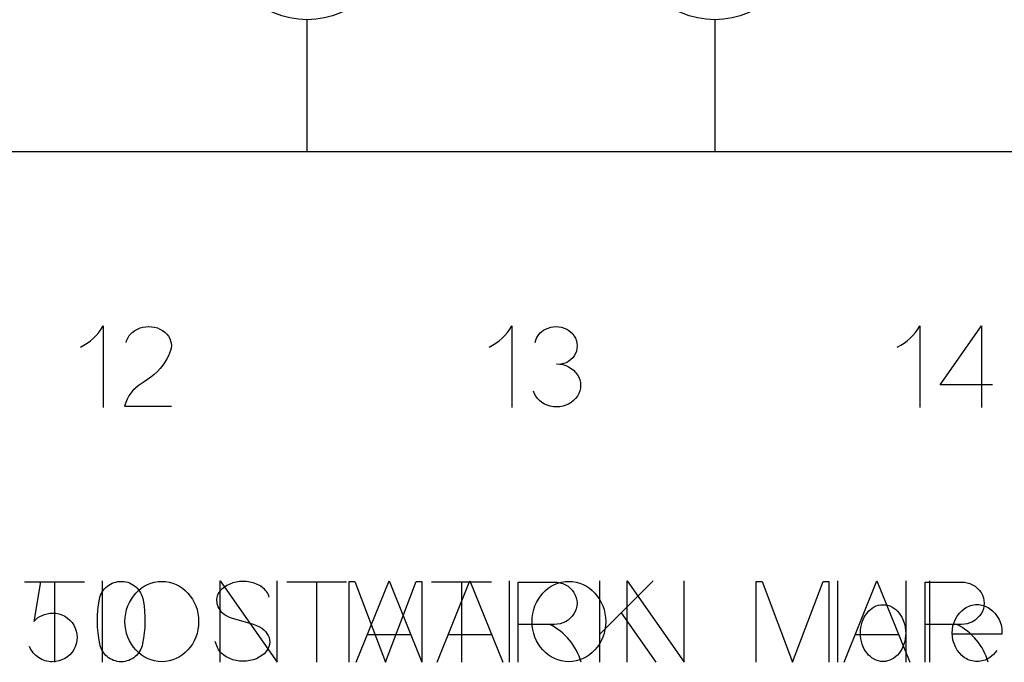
# Model space of a CAD drawing. Header units: inches. Extents: x 1880 to 2363, y -453 to -54.
# Tile 559 of 656: x 1905.247 to 1905.61, y -68.129 to -67.893. Entities that reach past the tile are written whole.
import ezdxf

# ---------------------------------------------------------------- set-up
doc = ezdxf.new("R2010")
doc.units = ezdxf.units.IN
doc.header["$LTSCALE"] = 0.5
doc.header["$MEASUREMENT"] = 0
doc.layers.add('APP-M-S', color=30, linetype='Continuous')

msp = doc.modelspace()

# ---------------------------------------------------------------- linework, layer by layer
at = {"color": 7, "linetype": 'Continuous'}
for p, q in [((1905.277390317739, -68.00658068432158), (1905.278157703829, -68.00533368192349)), ((1905.278157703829, -68.00533368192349), (1905.278157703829, -68.03533368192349)), ((1905.291718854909, -68.0060650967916), (1905.29272005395, -68.0057893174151)), ((1905.29272005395, -68.0057893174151), (1905.29379919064, -68.00560346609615)), ((1905.29379919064, -68.00560346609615), (1905.294884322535, -68.00553751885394)), ((1905.294884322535, -68.00553751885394), (1905.295969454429, -68.00560346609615)), ((1905.295969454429, -68.00560346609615), (1905.297066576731, -68.0057893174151)), ((1905.297066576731, -68.0057893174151), (1905.298097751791, -68.00608907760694)), ((1905.427774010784, -68.00658068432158), (1905.428541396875, -68.00533368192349)), ((1905.428541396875, -68.00533368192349), (1905.428541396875, -68.03533368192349)), ((1905.442851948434, -68.00581929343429), (1905.443835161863, -68.00563943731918)), ((1905.443835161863, -68.00563943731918), (1905.444842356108, -68.0055794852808)), ((1905.444842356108, -68.0055794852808), (1905.445849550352, -68.00563943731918)), ((1905.445849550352, -68.00563943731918), (1905.446832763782, -68.00581929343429)), ((1905.577965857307, -68.00658068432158), (1905.578733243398, -68.00533368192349)), ((1905.578733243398, -68.00533368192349), (1905.578733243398, -68.03533368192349)), ((1905.586167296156, -68.027006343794), (1905.601335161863, -68.00533368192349)), ((1905.601335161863, -68.00533368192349), (1905.601335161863, -68.03533368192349)), ((1905.274572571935, -68.00989003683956), (1905.275597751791, -68.0088588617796)), ((1905.275597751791, -68.0088588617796), (1905.276538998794, -68.00775574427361)), ((1905.276538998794, -68.00775574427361), (1905.277390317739, -68.00658068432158)), ((1905.2871744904, -68.00983608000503), (1905.287432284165, -68.0093624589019)), ((1905.287432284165, -68.0093624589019), (1905.287732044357, -68.00891281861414)), ((1905.287732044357, -68.00891281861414), (1905.288073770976, -68.00848715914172)), ((1905.288073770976, -68.00848715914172), (1905.288451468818, -68.0080794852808)), ((1905.288451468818, -68.0080794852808), (1905.288865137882, -68.00769579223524)), ((1905.288865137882, -68.00769579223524), (1905.289788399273, -68.00701833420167)), ((1905.289788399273, -68.00701833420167), (1905.290741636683, -68.00647277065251)), ((1905.290741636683, -68.00647277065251), (1905.291718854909, -68.0060650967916)), ((1905.298097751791, -68.00608907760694), (1905.299068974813, -68.00649075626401)), ((1905.299068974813, -68.00649075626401), (1905.299980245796, -68.00700034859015)), ((1905.299980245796, -68.00700034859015), (1905.300837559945, -68.00761185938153)), ((1905.300837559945, -68.00761185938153), (1905.301562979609, -68.00833128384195)), ((1905.301562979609, -68.00833128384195), (1905.302162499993, -68.00908068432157)), ((1905.302162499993, -68.00908068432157), (1905.302642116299, -68.0098960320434)), ((1905.424956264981, -68.00989003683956), (1905.425981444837, -68.0088588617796)), ((1905.425981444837, -68.0088588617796), (1905.426922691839, -68.00775574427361)), ((1905.426922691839, -68.00775574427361), (1905.427774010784, -68.00658068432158)), ((1905.437672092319, -68.00987804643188), (1905.438043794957, -68.00918260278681)), ((1905.438043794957, -68.00918260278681), (1905.438499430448, -68.00852313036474)), ((1905.438499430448, -68.00852313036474), (1905.439027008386, -68.00791761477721)), ((1905.439027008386, -68.00791761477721), (1905.439608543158, -68.00738404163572)), ((1905.439608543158, -68.00738404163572), (1905.440250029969, -68.00692241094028)), ((1905.440250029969, -68.00692241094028), (1905.440945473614, -68.00653272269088)), ((1905.440945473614, -68.00653272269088), (1905.441886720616, -68.0061130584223)), ((1905.441886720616, -68.0061130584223), (1905.442851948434, -68.00581929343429)), ((1905.446832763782, -68.00581929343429), (1905.447797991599, -68.0061130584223)), ((1905.447797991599, -68.0061130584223), (1905.448739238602, -68.00653272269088)), ((1905.448739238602, -68.00653272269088), (1905.449566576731, -68.00701233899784)), ((1905.449566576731, -68.00701233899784), (1905.450303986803, -68.00759387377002)), ((1905.450303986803, -68.00759387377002), (1905.450951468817, -68.00826533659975)), ((1905.450951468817, -68.00826533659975), (1905.451515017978, -68.00903871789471)), ((1905.451515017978, -68.00903871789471), (1905.45197065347, -68.00987804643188)), ((1905.575148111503, -68.00989003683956), (1905.57617329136, -68.0088588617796)), ((1905.57617329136, -68.0088588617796), (1905.577114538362, -68.00775574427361)), ((1905.577114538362, -68.00775574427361), (1905.577965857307, -68.00658068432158)), ((1905.269788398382, -68.01312145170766), (1905.271083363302, -68.01245598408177)), ((1905.271083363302, -68.01245598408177), (1905.272312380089, -68.01169459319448)), ((1905.272312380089, -68.01169459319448), (1905.273475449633, -68.01083727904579)), ((1905.273475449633, -68.01083727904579), (1905.274572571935, -68.00989003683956)), ((1905.286627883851, -68.01138284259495), (1905.286772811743, -68.01084327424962)), ((1905.286772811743, -68.01084327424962), (1905.286952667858, -68.01032768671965)), ((1905.286952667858, -68.01032768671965), (1905.2871744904, -68.00983608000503)), ((1905.302642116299, -68.0098960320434), (1905.302995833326, -68.01080130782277)), ((1905.302995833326, -68.01080130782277), (1905.303211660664, -68.01169459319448)), ((1905.303211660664, -68.01169459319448), (1905.303289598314, -68.01259387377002)), ((1905.303289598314, -68.01259387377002), (1905.303211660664, -68.01349914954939)), ((1905.420171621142, -68.01312145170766), (1905.421467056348, -68.01245598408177)), ((1905.421467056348, -68.01245598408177), (1905.422696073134, -68.01169459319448)), ((1905.422696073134, -68.01169459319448), (1905.423859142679, -68.0108372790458)), ((1905.423859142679, -68.0108372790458), (1905.424956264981, -68.00989003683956)), ((1905.437174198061, -68.01138284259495), (1905.437378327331, -68.01061545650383)), ((1905.437378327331, -68.01061545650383), (1905.437672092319, -68.00987804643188)), ((1905.45197065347, -68.00987804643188), (1905.452300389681, -68.01076533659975)), ((1905.452300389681, -68.01076533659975), (1905.452510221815, -68.01169459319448)), ((1905.452510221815, -68.01169459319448), (1905.452588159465, -68.01266581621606)), ((1905.452588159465, -68.01266581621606), (1905.452510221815, -68.01363703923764)), ((1905.570363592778, -68.01312145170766), (1905.57165890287, -68.01245598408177)), ((1905.57165890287, -68.01245598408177), (1905.572887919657, -68.01169459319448)), ((1905.572887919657, -68.01169459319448), (1905.574050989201, -68.0108372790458)), ((1905.574050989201, -68.0108372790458), (1905.575148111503, -68.00989003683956)), ((1905.302156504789, -68.01637684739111), (1905.301568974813, -68.01747396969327)), ((1905.302630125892, -68.01535766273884), (1905.302156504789, -68.01637684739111)), ((1905.302995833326, -68.0144104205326), (1905.302630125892, -68.01535766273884)), ((1905.303211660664, -68.01349914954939), (1905.302995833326, -68.0144104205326)), ((1905.451515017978, -68.0162929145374), (1905.450951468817, -68.01706030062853)), ((1905.45197065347, -68.01545358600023), (1905.451515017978, -68.0162929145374)), ((1905.452300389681, -68.01456629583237), (1905.45197065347, -68.01545358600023)), ((1905.452510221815, -68.01363703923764), (1905.452300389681, -68.01456629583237)), ((1905.300088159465, -68.01980610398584), (1905.29915890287, -68.02094519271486)), ((1905.300879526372, -68.01863703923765), (1905.300088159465, -68.01980610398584)), ((1905.301568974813, -68.01747396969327), (1905.300879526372, -68.01863703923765)), ((1905.445009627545, -68.0192965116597), (1905.44617329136, -68.01936245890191)), ((1905.44617329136, -68.01936245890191), (1905.447300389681, -68.01956629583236)), ((1905.447024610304, -68.01928452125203), (1905.446419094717, -68.01938044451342)), ((1905.447594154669, -68.01917660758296), (1905.447024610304, -68.01928452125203)), ((1905.447300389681, -68.01956629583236), (1905.448385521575, -68.01990202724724)), ((1905.448163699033, -68.01902073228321), (1905.447594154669, -68.01917660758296)), ((1905.448739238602, -68.01879890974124), (1905.448163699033, -68.01902073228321)), ((1905.448385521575, -68.01990202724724), (1905.449440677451, -68.02037564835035)), ((1905.449566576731, -68.01831329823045), (1905.448739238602, -68.01879890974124)), ((1905.450303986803, -68.0177377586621), (1905.449566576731, -68.01831329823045)), ((1905.450951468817, -68.01706030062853), (1905.450303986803, -68.0177377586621)), ((1905.296904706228, -68.02315142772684), (1905.295669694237, -68.02414663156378)), ((1905.298097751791, -68.02206030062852), (1905.296904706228, -68.02315142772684)), ((1905.29915890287, -68.02094519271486), (1905.298097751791, -68.02206030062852)), ((1905.449440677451, -68.02037564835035), (1905.450417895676, -68.02096317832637)), ((1905.450417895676, -68.02096317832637), (1905.451287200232, -68.02164063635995)), ((1905.451287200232, -68.02164063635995), (1905.452036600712, -68.02241401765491)), ((1905.452036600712, -68.02241401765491), (1905.452672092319, -68.02327732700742)), ((1905.452672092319, -68.02327732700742), (1905.453199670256, -68.02423655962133)), ((1905.291005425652, -68.02737205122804), (1905.290016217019, -68.02818739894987)), ((1905.29209655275, -68.02663464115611), (1905.291005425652, -68.02737205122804)), ((1905.293265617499, -68.02588524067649), (1905.29209655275, -68.02663464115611)), ((1905.294452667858, -68.02505790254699), (1905.293265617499, -68.02588524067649)), ((1905.295669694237, -68.02414663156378), (1905.294452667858, -68.02505790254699)), ((1905.453199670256, -68.02423655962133), (1905.453577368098, -68.02521377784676)), ((1905.453577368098, -68.02521377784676), (1905.45379919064, -68.02620298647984)), ((1905.45379919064, -68.02620298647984), (1905.45387712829, -68.02721018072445)), ((1905.45387712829, -68.02721018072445), (1905.45379919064, -68.02823536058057)), ((1905.605477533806, -68.027006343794), (1905.586167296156, -68.027006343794)), ((1905.287606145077, -68.03107708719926), (1905.286976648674, -68.03224615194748)), ((1905.288325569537, -68.03002792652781), (1905.287606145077, -68.03107708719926)), ((1905.289122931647, -68.0290686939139), (1905.288325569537, -68.03002792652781)), ((1905.290016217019, -68.02818739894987), (1905.289122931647, -68.0290686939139)), ((1905.436856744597, -68.03032169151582), (1905.436473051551, -68.02936845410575)), ((1905.437342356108, -68.03119099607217), (1905.436856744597, -68.03032169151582)), ((1905.453199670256, -68.03022576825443), (1905.452672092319, -68.03119099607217)), ((1905.453577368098, -68.02924255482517), (1905.453199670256, -68.03022576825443)), ((1905.45379919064, -68.02823536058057), (1905.453577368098, -68.02924255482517)), ((1905.286443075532, -68.03352313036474), (1905.286005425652, -68.03492001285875)), ((1905.286976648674, -68.03224615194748), (1905.286443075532, -68.03352313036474)), ((1905.437977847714, -68.0320543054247), (1905.437342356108, -68.03119099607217)), ((1905.438727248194, -68.03282768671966), (1905.437977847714, -68.0320543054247)), ((1905.43959655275, -68.03350514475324), (1905.438727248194, -68.03282768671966)), ((1905.440573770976, -68.03409267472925), (1905.43959655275, -68.03350514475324)), ((1905.44161094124, -68.03454831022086), (1905.440573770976, -68.03409267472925)), ((1905.442702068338, -68.03487205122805), (1905.44161094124, -68.03454831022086)), ((1905.448403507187, -68.03454831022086), (1905.447318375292, -68.03487205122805)), ((1905.449440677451, -68.03409267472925), (1905.448403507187, -68.03454831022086)), ((1905.450417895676, -68.03350514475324), (1905.449440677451, -68.03409267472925)), ((1905.451287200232, -68.03282768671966), (1905.450417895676, -68.03350514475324)), ((1905.452036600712, -68.0320543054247), (1905.451287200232, -68.03282768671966)), ((1905.452672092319, -68.03119099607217), (1905.452036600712, -68.0320543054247)), ((1905.286005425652, -68.03492001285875), (1905.30328360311, -68.03492001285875)), ((1905.443829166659, -68.03506389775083), (1905.442702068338, -68.03487205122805)), ((1905.445010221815, -68.03512984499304), (1905.443829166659, -68.03506389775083)), ((1905.446185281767, -68.03506389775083), (1905.445010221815, -68.03512984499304)), ((1905.447318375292, -68.03487205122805), (1905.446185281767, -68.03506389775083)), ((1905.249230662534, -68.09960184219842), (1905.271275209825, -68.09960184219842)), ((1905.255124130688, -68.09960184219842), (1905.252600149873, -68.11418817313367)), ((1905.260249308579, -68.09960184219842), (1905.260250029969, -68.12918817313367)), ((1905.277803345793, -68.09918817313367), (1905.277803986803, -68.12918817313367)), ((1905.281503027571, -68.10009344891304), (1905.282168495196, -68.09982965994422)), ((1905.282168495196, -68.09982965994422), (1905.282857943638, -68.09961982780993)), ((1905.282857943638, -68.09961982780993), (1905.28356537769, -68.09948193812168)), ((1905.28356537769, -68.09948193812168), (1905.284290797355, -68.09940400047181)), ((1905.284290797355, -68.09940400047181), (1905.285028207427, -68.09939201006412)), ((1905.285028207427, -68.09939201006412), (1905.285765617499, -68.09944596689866)), ((1905.285765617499, -68.09944596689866), (1905.286479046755, -68.09955987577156)), ((1905.286479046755, -68.09955987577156), (1905.2871744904, -68.09973373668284)), ((1905.2871744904, -68.09973373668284), (1905.28784595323, -68.09997354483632)), ((1905.28784595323, -68.09997354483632), (1905.288493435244, -68.10026730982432)), ((1905.29570566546, -68.10004548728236), (1905.297006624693, -68.0996797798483)), ((1905.297006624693, -68.0996797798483), (1905.298349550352, -68.09946395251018)), ((1905.298349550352, -68.09946395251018), (1905.299734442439, -68.09939201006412)), ((1905.299734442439, -68.09939201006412), (1905.301119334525, -68.09946395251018)), ((1905.301119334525, -68.09946395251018), (1905.302462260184, -68.0996797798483)), ((1905.302462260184, -68.0996797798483), (1905.303763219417, -68.10004548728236)), ((1905.321172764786, -68.12918817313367), (1905.32117329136, -68.09918817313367)), ((1905.32117329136, -68.09918817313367), (1905.342180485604, -68.12918817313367)), ((1905.325867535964, -68.09994956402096), (1905.324728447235, -68.10035723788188)), ((1905.327102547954, -68.09964380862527), (1905.325867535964, -68.09994956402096)), ((1905.328379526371, -68.09946994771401), (1905.327102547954, -68.09964380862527)), ((1905.329650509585, -68.09941599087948), (1905.328379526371, -68.09946994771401)), ((1905.330909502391, -68.09946994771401), (1905.329650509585, -68.09941599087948)), ((1905.332156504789, -68.09964380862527), (1905.330909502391, -68.09946994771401)), ((1905.333397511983, -68.09994956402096), (1905.332156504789, -68.09964380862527)), ((1905.334560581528, -68.10036922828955), (1905.333397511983, -68.09994956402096)), ((1905.342180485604, -68.12918817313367), (1905.342180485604, -68.09918817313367)), ((1905.345704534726, -68.09960184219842), (1905.367750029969, -68.09960184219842)), ((1905.356724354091, -68.09960184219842), (1905.356724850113, -68.12918817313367)), ((1905.368708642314, -68.12918817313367), (1905.368709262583, -68.09939201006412)), ((1905.368709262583, -68.09939201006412), (1905.370825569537, -68.09939201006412)), ((1905.370825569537, -68.09939201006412), (1905.382054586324, -68.12918817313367)), ((1905.371257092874, -68.12918817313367), (1905.383355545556, -68.09918817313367)), ((1905.382054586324, -68.12918817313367), (1905.393325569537, -68.09939201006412)), ((1905.383355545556, -68.09918817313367), (1905.395453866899, -68.12918817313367)), ((1905.393325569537, -68.09939201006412), (1905.395399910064, -68.09939201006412)), ((1905.395399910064, -68.09939201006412), (1905.395399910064, -68.12918817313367)), ((1905.399038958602, -68.09960184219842), (1905.421083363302, -68.09960184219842)), ((1905.40101717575, -68.12918817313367), (1905.413115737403, -68.09918817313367)), ((1905.410057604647, -68.09960184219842), (1905.410058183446, -68.12918817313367)), ((1905.413115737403, -68.09918817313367), (1905.425214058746, -68.12918817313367)), ((1905.427611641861, -68.09918817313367), (1905.42761214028, -68.12918817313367)), ((1905.430866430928, -68.12918817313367), (1905.430867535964, -68.09964380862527)), ((1905.430867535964, -68.09964380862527), (1905.444212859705, -68.09964380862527)), ((1905.444212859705, -68.09964380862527), (1905.445291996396, -68.09969177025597)), ((1905.445291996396, -68.09969177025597), (1905.446335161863, -68.09987162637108)), ((1905.445513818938, -68.10004548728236), (1905.44681477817, -68.0996797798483)), ((1905.446335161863, -68.09987162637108), (1905.447342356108, -68.10018937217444)), ((1905.44681477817, -68.0996797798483), (1905.44815770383, -68.09946395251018)), ((1905.44815770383, -68.09946395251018), (1905.449542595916, -68.09939201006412)), ((1905.449542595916, -68.09939201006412), (1905.450927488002, -68.09946395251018)), ((1905.450927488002, -68.09946395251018), (1905.452270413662, -68.0996797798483)), ((1905.452270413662, -68.0996797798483), (1905.453571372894, -68.10004548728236)), ((1905.460836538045, -68.09918817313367), (1905.460837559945, -68.12918817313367)), ((1905.460836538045, -68.1189963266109), (1905.480603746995, -68.09918817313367)), ((1905.470981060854, -68.12918817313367), (1905.470981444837, -68.09918817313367)), ((1905.470981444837, -68.09918817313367), (1905.491988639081, -68.12918817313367)), ((1905.491988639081, -68.12918817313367), (1905.491988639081, -68.09918817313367)), ((1905.518516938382, -68.12918817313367), (1905.51851741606, -68.09939201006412)), ((1905.51851741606, -68.09939201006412), (1905.520633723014, -68.09939201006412)), ((1905.520633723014, -68.09939201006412), (1905.531862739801, -68.12918817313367)), ((1905.531862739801, -68.12918817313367), (1905.543133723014, -68.09939201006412)), ((1905.543133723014, -68.09939201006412), (1905.545208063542, -68.09939201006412)), ((1905.545208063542, -68.09939201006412), (1905.545208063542, -68.12918817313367)), ((1905.548450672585, -68.09918817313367), (1905.548451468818, -68.12918817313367)), ((1905.550825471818, -68.12918817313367), (1905.56292389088, -68.09918817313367)), ((1905.56292389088, -68.09918817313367), (1905.575022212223, -68.12918817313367)), ((1905.573492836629, -68.09918817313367), (1905.573493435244, -68.12918817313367)), ((1905.580674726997, -68.12918817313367), (1905.580675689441, -68.09964380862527)), ((1905.580675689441, -68.09964380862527), (1905.594021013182, -68.09964380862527)), ((1905.582257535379, -68.09923013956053), (1905.582258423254, -68.12918817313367)), ((1905.594021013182, -68.09964380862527), (1905.595100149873, -68.09969177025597)), ((1905.595100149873, -68.09969177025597), (1905.59614331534, -68.09987162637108)), ((1905.59614331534, -68.09987162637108), (1905.597150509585, -68.10018937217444)), ((1905.277486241, -68.10387042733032), (1905.277839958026, -68.10325292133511)), ((1905.277839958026, -68.10325292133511), (1905.278241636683, -68.10267138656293)), ((1905.278241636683, -68.10267138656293), (1905.278691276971, -68.1021318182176)), ((1905.278691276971, -68.1021318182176), (1905.279176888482, -68.10163421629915)), ((1905.279176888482, -68.10163421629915), (1905.279704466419, -68.10117858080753)), ((1905.279704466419, -68.10117858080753), (1905.28026801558, -68.10076491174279)), ((1905.28026801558, -68.10076491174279), (1905.280867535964, -68.10040519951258)), ((1905.280867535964, -68.10040519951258), (1905.281503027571, -68.10009344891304)), ((1905.288493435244, -68.10026730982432), (1905.289098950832, -68.10060903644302)), ((1905.289098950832, -68.10060903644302), (1905.2896744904, -68.10100471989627)), ((1905.2896744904, -68.10100471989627), (1905.290208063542, -68.1014483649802)), ((1905.290166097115, -68.10372654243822), (1905.291119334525, -68.10277330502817)), ((1905.290208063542, -68.1014483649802), (1905.29070566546, -68.10193397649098)), ((1905.29070566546, -68.10193397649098), (1905.291161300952, -68.10246155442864)), ((1905.291119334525, -68.10277330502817), (1905.292150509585, -68.10192798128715)), ((1905.291161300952, -68.10246155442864), (1905.291574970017, -68.10303109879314)), ((1905.291574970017, -68.10303109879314), (1905.291946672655, -68.10364260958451)), ((1905.292150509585, -68.10192798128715), (1905.293259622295, -68.10118457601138)), ((1905.293259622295, -68.10118457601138), (1905.294452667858, -68.1005550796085)), ((1905.294452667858, -68.1005550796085), (1905.29570566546, -68.10004548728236)), ((1905.303763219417, -68.10004548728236), (1905.305016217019, -68.1005550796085)), ((1905.305016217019, -68.1005550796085), (1905.306209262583, -68.10118457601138)), ((1905.306209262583, -68.10118457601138), (1905.3073303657, -68.10192798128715)), ((1905.3073303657, -68.10192798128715), (1905.308367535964, -68.10277330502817)), ((1905.308367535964, -68.10277330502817), (1905.309326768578, -68.10372654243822)), ((1905.32065770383, -68.10361862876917), (1905.320262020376, -68.10440999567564)), ((1905.321191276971, -68.10289920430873), (1905.32065770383, -68.10361862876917)), ((1905.321886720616, -68.10220376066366), (1905.321191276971, -68.10289920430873)), ((1905.322750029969, -68.10150831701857), (1905.321886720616, -68.10220376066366)), ((1905.323691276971, -68.10087882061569), (1905.322750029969, -68.10150831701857)), ((1905.324728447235, -68.10035723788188), (1905.323691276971, -68.10087882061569)), ((1905.335633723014, -68.10090280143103), (1905.334560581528, -68.10036922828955)), ((1905.336628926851, -68.10155028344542), (1905.335633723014, -68.10090280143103)), ((1905.33709655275, -68.10189800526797), (1905.336628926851, -68.10155028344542)), ((1905.337528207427, -68.1022757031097), (1905.33709655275, -68.10189800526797)), ((1905.337917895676, -68.10268937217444), (1905.337528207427, -68.1022757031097)), ((1905.338265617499, -68.10313301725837), (1905.337917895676, -68.10268937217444)), ((1905.338577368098, -68.10361263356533), (1905.338265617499, -68.10313301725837)), ((1905.338853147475, -68.10412222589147), (1905.338577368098, -68.10361263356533)), ((1905.439974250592, -68.10372654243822), (1905.440927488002, -68.10277330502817)), ((1905.440927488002, -68.10277330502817), (1905.441958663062, -68.10192798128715)), ((1905.441958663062, -68.10192798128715), (1905.443067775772, -68.10118457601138)), ((1905.443067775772, -68.10118457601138), (1905.444260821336, -68.1005550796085)), ((1905.444260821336, -68.1005550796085), (1905.445513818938, -68.10004548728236)), ((1905.447342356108, -68.10018937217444), (1905.448313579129, -68.10063901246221)), ((1905.448313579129, -68.10063901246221), (1905.449224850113, -68.10120855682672)), ((1905.449224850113, -68.10120855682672), (1905.450046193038, -68.10188001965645)), ((1905.450046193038, -68.10188001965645), (1905.450777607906, -68.10265939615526)), ((1905.450777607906, -68.10265939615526), (1905.451425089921, -68.10354069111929)), ((1905.451425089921, -68.10354069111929), (1905.451910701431, -68.10446994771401)), ((1905.453571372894, -68.10004548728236), (1905.454824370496, -68.1005550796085)), ((1905.454824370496, -68.1005550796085), (1905.45601741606, -68.10118457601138)), ((1905.45601741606, -68.10118457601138), (1905.457138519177, -68.10192798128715)), ((1905.457138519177, -68.10192798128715), (1905.458175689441, -68.10277330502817)), ((1905.458175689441, -68.10277330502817), (1905.459134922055, -68.10372654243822)), ((1905.597150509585, -68.10018937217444), (1905.598121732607, -68.10063901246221)), ((1905.598121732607, -68.10063901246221), (1905.59903300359, -68.10120855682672)), ((1905.59903300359, -68.10120855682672), (1905.599854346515, -68.10188001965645)), ((1905.599854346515, -68.10188001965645), (1905.600585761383, -68.10265939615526)), ((1905.600585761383, -68.10265939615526), (1905.601233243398, -68.10354069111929)), ((1905.601233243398, -68.10354069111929), (1905.601718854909, -68.10446994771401)), ((1905.276437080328, -68.10796515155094), (1905.276778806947, -68.10590280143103)), ((1905.276778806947, -68.10590280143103), (1905.276952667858, -68.10519536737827)), ((1905.276952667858, -68.10519536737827), (1905.277192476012, -68.10451191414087)), ((1905.277192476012, -68.10451191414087), (1905.277486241, -68.10387042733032)), ((1905.287264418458, -68.10842678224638), (1905.287851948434, -68.10712582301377)), ((1905.287851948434, -68.10712582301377), (1905.288529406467, -68.10590280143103)), ((1905.288529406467, -68.10590280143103), (1905.289302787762, -68.1047757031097)), ((1905.289302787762, -68.1047757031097), (1905.290166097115, -68.10372654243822)), ((1905.291946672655, -68.10364260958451), (1905.292270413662, -68.10428409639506)), ((1905.292270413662, -68.10428409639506), (1905.292540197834, -68.1049555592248)), ((1905.292540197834, -68.1049555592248), (1905.292750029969, -68.10564500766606)), ((1905.292750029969, -68.10564500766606), (1905.292899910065, -68.10635843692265)), ((1905.292899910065, -68.10635843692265), (1905.293193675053, -68.10835483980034)), ((1905.309326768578, -68.10372654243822), (1905.310202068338, -68.1047757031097)), ((1905.310202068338, -68.1047757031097), (1905.310975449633, -68.10590280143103)), ((1905.310975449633, -68.10590280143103), (1905.311652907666, -68.10712582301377)), ((1905.311652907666, -68.10712582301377), (1905.312228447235, -68.10842678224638)), ((1905.319926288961, -68.10586683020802), (1905.31990830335, -68.106418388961)), ((1905.31990830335, -68.106418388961), (1905.319950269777, -68.10699392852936)), ((1905.319986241, -68.1053452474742), (1905.319926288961, -68.10586683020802)), ((1905.319950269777, -68.10699392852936), (1905.320040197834, -68.10757546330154)), ((1905.320100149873, -68.10485963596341), (1905.319986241, -68.1053452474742)), ((1905.320262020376, -68.10440999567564), (1905.320100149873, -68.10485963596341)), ((1905.339086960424, -68.10466179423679), (1905.338853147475, -68.10412222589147)), ((1905.339284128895, -68.10523733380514), (1905.339086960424, -68.10466179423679)), ((1905.437072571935, -68.10842678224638), (1905.437660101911, -68.10712582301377)), ((1905.437660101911, -68.10712582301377), (1905.438337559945, -68.10590280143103)), ((1905.438337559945, -68.10590280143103), (1905.43911094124, -68.1047757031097)), ((1905.43911094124, -68.1047757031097), (1905.439974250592, -68.10372654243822)), ((1905.451910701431, -68.10446994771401), (1905.452264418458, -68.10542918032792)), ((1905.452264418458, -68.10542918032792), (1905.452468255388, -68.10642438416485)), ((1905.452468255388, -68.10642438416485), (1905.452540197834, -68.1074555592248)), ((1905.459134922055, -68.10372654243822), (1905.460010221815, -68.1047757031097)), ((1905.460010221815, -68.1047757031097), (1905.46078360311, -68.10590280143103)), ((1905.46078360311, -68.10590280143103), (1905.461461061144, -68.10712582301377)), ((1905.461461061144, -68.10712582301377), (1905.462036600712, -68.10842678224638)), ((1905.601718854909, -68.10446994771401), (1905.602072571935, -68.10542918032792)), ((1905.602072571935, -68.10542918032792), (1905.602276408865, -68.10642438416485)), ((1905.602276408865, -68.10642438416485), (1905.602348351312, -68.1074555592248)), ((1905.276059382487, -68.11207786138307), (1905.276197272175, -68.110021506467)), ((1905.276197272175, -68.110021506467), (1905.276437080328, -68.10796515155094)), ((1905.28645506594, -68.11121455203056), (1905.286790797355, -68.1097936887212)), ((1905.286790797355, -68.1097936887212), (1905.287264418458, -68.10842678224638)), ((1905.293193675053, -68.10835483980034), (1905.293397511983, -68.11035723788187)), ((1905.293397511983, -68.11035723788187), (1905.293505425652, -68.11235364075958)), ((1905.312228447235, -68.10842678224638), (1905.31269007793, -68.1097936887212)), ((1905.31269007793, -68.1097936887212), (1905.313025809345, -68.11121455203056)), ((1905.320040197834, -68.10757546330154), (1905.32019007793, -68.10816299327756)), ((1905.32019007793, -68.10816299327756), (1905.320387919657, -68.10876251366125)), ((1905.320387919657, -68.10876251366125), (1905.320663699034, -68.10935004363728)), ((1905.320663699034, -68.10935004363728), (1905.321035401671, -68.10991359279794)), ((1905.321035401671, -68.10991359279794), (1905.321503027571, -68.1104591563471)), ((1905.321503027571, -68.1104591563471), (1905.322066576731, -68.11097474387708)), ((1905.436263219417, -68.11121455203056), (1905.436598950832, -68.1097936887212)), ((1905.436598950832, -68.1097936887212), (1905.437072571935, -68.10842678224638)), ((1905.451910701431, -68.11041718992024), (1905.451425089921, -68.11132846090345)), ((1905.452264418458, -68.109469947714), (1905.451910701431, -68.11041718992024)), ((1905.452468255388, -68.10848073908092), (1905.452264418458, -68.109469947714)), ((1905.452540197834, -68.1074555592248), (1905.452468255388, -68.10848073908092)), ((1905.462036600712, -68.10842678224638), (1905.462498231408, -68.1097936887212)), ((1905.462498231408, -68.1097936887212), (1905.462833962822, -68.11121455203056)), ((1905.559278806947, -68.11104069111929), (1905.559866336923, -68.11037522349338)), ((1905.559866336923, -68.11037522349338), (1905.560495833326, -68.10977570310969)), ((1905.560495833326, -68.10977570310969), (1905.561179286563, -68.10925412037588)), ((1905.561179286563, -68.10925412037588), (1905.561910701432, -68.10880448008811)), ((1905.561910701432, -68.10880448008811), (1905.562678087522, -68.10843877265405)), ((1905.562678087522, -68.10843877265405), (1905.563481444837, -68.10818097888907)), ((1905.563481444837, -68.10818097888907), (1905.564302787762, -68.10802510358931)), ((1905.564302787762, -68.10802510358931), (1905.565160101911, -68.10797114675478)), ((1905.565160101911, -68.10797114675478), (1905.56601741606, -68.10802510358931)), ((1905.56601741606, -68.10802510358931), (1905.566844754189, -68.10818097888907)), ((1905.566844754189, -68.10818097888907), (1905.567648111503, -68.10843877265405)), ((1905.567648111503, -68.10843877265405), (1905.568415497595, -68.10880448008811)), ((1905.568415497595, -68.10880448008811), (1905.569146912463, -68.10925412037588)), ((1905.569146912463, -68.10925412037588), (1905.5698303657, -68.10977570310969)), ((1905.5698303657, -68.10977570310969), (1905.570459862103, -68.11037522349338)), ((1905.570459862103, -68.11037522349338), (1905.571047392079, -68.11104069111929)), ((1905.593247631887, -68.11111862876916), (1905.59415890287, -68.11017738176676)), ((1905.59415890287, -68.11017738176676), (1905.595196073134, -68.10933805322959)), ((1905.595196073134, -68.10933805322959), (1905.595723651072, -68.10900831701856)), ((1905.595723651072, -68.10900831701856), (1905.596257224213, -68.10872054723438)), ((1905.596257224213, -68.10872054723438), (1905.596808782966, -68.10848073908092)), ((1905.596808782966, -68.10848073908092), (1905.597372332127, -68.1082828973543)), ((1905.597372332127, -68.1082828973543), (1905.597947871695, -68.10812702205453)), ((1905.597947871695, -68.10812702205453), (1905.598535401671, -68.10801910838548)), ((1905.598535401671, -68.10801910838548), (1905.599140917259, -68.10795316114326)), ((1905.599140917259, -68.10795316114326), (1905.59975242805, -68.10792918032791)), ((1905.59975242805, -68.10792918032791), (1905.600369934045, -68.10795316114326)), ((1905.600369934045, -68.10795316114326), (1905.600975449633, -68.10801910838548)), ((1905.600975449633, -68.10801910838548), (1905.601568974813, -68.10812702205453)), ((1905.601718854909, -68.11041718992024), (1905.601233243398, -68.11132846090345)), ((1905.601568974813, -68.10812702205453), (1905.602150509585, -68.1082828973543)), ((1905.602072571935, -68.109469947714), (1905.601718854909, -68.11041718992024)), ((1905.602276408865, -68.10848073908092), (1905.602072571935, -68.109469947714)), ((1905.602150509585, -68.1082828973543), (1905.602720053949, -68.10848073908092)), ((1905.602348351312, -68.1074555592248), (1905.602276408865, -68.10848073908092)), ((1905.602720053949, -68.10848073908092), (1905.603277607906, -68.10872054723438)), ((1905.603277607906, -68.10872054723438), (1905.603823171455, -68.10900831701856)), ((1905.603823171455, -68.10900831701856), (1905.604356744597, -68.10933805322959)), ((1905.604356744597, -68.10933805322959), (1905.605429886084, -68.11020136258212)), ((1905.605429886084, -68.11020136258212), (1905.606371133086, -68.11117858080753)), ((1905.252600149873, -68.11418817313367), (1905.253289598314, -68.11348673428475)), ((1905.253289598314, -68.11348673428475), (1905.254038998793, -68.11286922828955)), ((1905.254038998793, -68.11286922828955), (1905.254842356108, -68.11233565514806)), ((1905.254842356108, -68.11233565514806), (1905.25570566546, -68.11189201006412)), ((1905.25570566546, -68.11189201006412), (1905.25661094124, -68.11153829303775)), ((1905.25661094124, -68.11153829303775), (1905.257540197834, -68.1112864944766)), ((1905.257540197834, -68.1112864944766), (1905.258493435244, -68.11113061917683)), ((1905.258493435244, -68.11113061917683), (1905.259476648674, -68.11108265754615)), ((1905.259476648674, -68.11108265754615), (1905.260681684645, -68.11113661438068)), ((1905.260681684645, -68.11113661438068), (1905.261838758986, -68.11135244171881)), ((1905.261838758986, -68.11135244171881), (1905.262959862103, -68.11171814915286)), ((1905.262959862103, -68.11171814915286), (1905.26403300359, -68.11224572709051)), ((1905.26403300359, -68.11224572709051), (1905.26503420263, -68.11289920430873)), ((1905.26503420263, -68.11289920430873), (1905.265921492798, -68.1136725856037)), ((1905.265921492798, -68.1136725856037), (1905.266688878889, -68.11455388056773)), ((1905.276023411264, -68.11413421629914), (1905.276059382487, -68.11207786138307)), ((1905.276089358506, -68.11619057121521), (1905.276023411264, -68.11413421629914)), ((1905.286185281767, -68.11418817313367), (1905.286251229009, -68.11267738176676)), ((1905.286251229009, -68.11569896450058), (1905.286185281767, -68.11418817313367)), ((1905.286251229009, -68.11267738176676), (1905.28645506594, -68.11121455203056)), ((1905.293523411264, -68.11434404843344), (1905.293445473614, -68.11634045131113)), ((1905.293505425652, -68.11235364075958), (1905.293523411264, -68.11434404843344)), ((1905.313025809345, -68.11121455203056), (1905.313223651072, -68.11267738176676)), ((1905.313223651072, -68.11267738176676), (1905.313289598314, -68.11418817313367)), ((1905.31328922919, -68.11418817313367), (1905.313223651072, -68.11569896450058)), ((1905.322066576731, -68.11097474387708), (1905.322726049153, -68.11147234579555)), ((1905.322726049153, -68.11147234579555), (1905.323475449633, -68.11194596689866)), ((1905.323475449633, -68.11194596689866), (1905.324326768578, -68.11239560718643)), ((1905.324326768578, -68.11239560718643), (1905.325274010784, -68.11282126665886)), ((1905.325274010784, -68.11282126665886), (1905.333397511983, -68.11514141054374)), ((1905.435993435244, -68.11418817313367), (1905.436059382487, -68.11267738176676)), ((1905.436059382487, -68.11569896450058), (1905.435993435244, -68.11418817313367)), ((1905.436059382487, -68.11267738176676), (1905.436263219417, -68.11121455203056)), ((1905.448313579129, -68.11423013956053), (1905.447342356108, -68.11468577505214)), ((1905.449224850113, -68.11366059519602), (1905.448313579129, -68.11423013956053)), ((1905.450046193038, -68.11298313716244), (1905.449224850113, -68.11366059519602)), ((1905.450777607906, -68.11220975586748), (1905.450046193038, -68.11298313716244)), ((1905.451425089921, -68.11132846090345), (1905.450777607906, -68.11220975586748)), ((1905.462833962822, -68.11121455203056), (1905.463031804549, -68.11267738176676)), ((1905.463031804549, -68.11267738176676), (1905.463097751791, -68.11418817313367)), ((1905.463097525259, -68.11418817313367), (1905.463031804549, -68.11569896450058)), ((1905.481640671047, -68.12918817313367), (1905.46887712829, -68.11095675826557)), ((1905.55720446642, -68.11532726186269), (1905.557492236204, -68.11435603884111)), ((1905.557492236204, -68.11435603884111), (1905.557851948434, -68.11343277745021)), ((1905.557851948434, -68.11343277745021), (1905.558271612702, -68.11257546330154)), ((1905.558271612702, -68.11257546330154), (1905.558745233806, -68.11177810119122)), ((1905.558745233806, -68.11177810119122), (1905.559278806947, -68.11104069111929)), ((1905.571047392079, -68.11104069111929), (1905.57158096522, -68.11177810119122)), ((1905.57158096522, -68.11177810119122), (1905.572054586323, -68.11257546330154)), ((1905.572054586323, -68.11257546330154), (1905.572468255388, -68.11343277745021)), ((1905.572468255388, -68.11343277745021), (1905.572827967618, -68.11435603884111)), ((1905.572827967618, -68.11435603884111), (1905.573121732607, -68.11532726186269)), ((1905.591275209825, -68.11453589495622), (1905.591796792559, -68.11331886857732)), ((1905.591796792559, -68.11331886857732), (1905.592462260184, -68.11216778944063)), ((1905.592462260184, -68.11216778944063), (1905.593247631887, -68.11111862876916)), ((1905.598121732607, -68.11423013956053), (1905.597150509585, -68.11468577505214)), ((1905.59903300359, -68.11366059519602), (1905.598121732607, -68.11423013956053)), ((1905.599854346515, -68.11298313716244), (1905.59903300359, -68.11366059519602)), ((1905.600585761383, -68.11220975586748), (1905.599854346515, -68.11298313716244)), ((1905.601233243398, -68.11132846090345), (1905.600585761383, -68.11220975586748)), ((1905.606371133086, -68.11117858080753), (1905.607180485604, -68.11226371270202)), ((1905.607180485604, -68.11226371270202), (1905.607857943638, -68.1134627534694)), ((1905.607857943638, -68.1134627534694), (1905.608139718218, -68.11409224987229)), ((1905.608139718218, -68.11409224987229), (1905.608385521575, -68.11473373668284)), ((1905.266688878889, -68.11455388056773), (1905.267348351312, -68.1155550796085)), ((1905.267348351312, -68.1155550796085), (1905.267875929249, -68.11661023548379)), ((1905.267875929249, -68.11661023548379), (1905.268253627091, -68.11770735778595)), ((1905.268253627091, -68.11770735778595), (1905.268475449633, -68.11884045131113)), ((1905.276263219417, -68.11824692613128), (1905.276089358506, -68.11619057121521)), ((1905.28645506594, -68.1171617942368), (1905.286251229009, -68.11569896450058)), ((1905.286790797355, -68.1185766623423), (1905.28645506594, -68.1171617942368)), ((1905.293445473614, -68.11634045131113), (1905.293271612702, -68.11833085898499)), ((1905.313025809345, -68.1171617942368), (1905.31269007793, -68.1185766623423)), ((1905.313223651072, -68.11569896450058), (1905.313025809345, -68.1171617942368)), ((1905.333397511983, -68.11514141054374), (1905.334608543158, -68.11559704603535)), ((1905.334608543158, -68.11559704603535), (1905.33565770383, -68.11610064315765)), ((1905.33565770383, -68.11610064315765), (1905.336556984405, -68.11665220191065)), ((1905.336556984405, -68.11665220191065), (1905.337294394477, -68.11725172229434)), ((1905.337294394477, -68.11725172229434), (1905.337911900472, -68.11788121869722)), ((1905.337911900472, -68.11788121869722), (1905.338433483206, -68.1185586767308)), ((1905.444212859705, -68.11526730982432), (1905.430867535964, -68.11526730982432)), ((1905.436263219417, -68.1171617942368), (1905.436059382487, -68.11569896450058)), ((1905.436598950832, -68.1185766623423), (1905.436263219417, -68.1171617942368)), ((1905.445291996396, -68.11520136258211), (1905.444212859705, -68.11526730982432)), ((1905.446335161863, -68.11500951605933), (1905.445291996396, -68.11520136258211)), ((1905.447342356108, -68.11468577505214), (1905.446335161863, -68.11500951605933)), ((1905.462833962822, -68.1171617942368), (1905.462498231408, -68.1185766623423)), ((1905.463031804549, -68.11569896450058), (1905.462833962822, -68.1171617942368)), ((1905.556832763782, -68.11841479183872), (1905.556874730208, -68.11735364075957)), ((1905.556874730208, -68.11735364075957), (1905.557000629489, -68.11632246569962)), ((1905.557000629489, -68.11632246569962), (1905.55720446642, -68.11532726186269)), ((1905.573121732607, -68.11532726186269), (1905.573325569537, -68.11632246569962)), ((1905.573325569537, -68.11632246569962), (1905.573451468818, -68.11735364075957)), ((1905.573451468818, -68.11735364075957), (1905.573493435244, -68.11841479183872)), ((1905.594021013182, -68.11526730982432), (1905.580675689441, -68.11526730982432)), ((1905.590597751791, -68.11841479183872), (1905.590675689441, -68.11708385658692)), ((1905.590675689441, -68.11708385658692), (1905.590897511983, -68.11579488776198)), ((1905.590897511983, -68.11579488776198), (1905.591275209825, -68.11453589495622)), ((1905.595100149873, -68.11520136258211), (1905.594021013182, -68.11526730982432)), ((1905.59614331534, -68.11500951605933), (1905.595100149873, -68.11520136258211)), ((1905.597150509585, -68.11468577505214), (1905.59614331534, -68.11500951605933)), ((1905.608385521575, -68.11473373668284), (1905.608577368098, -68.11538721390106)), ((1905.608577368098, -68.11538721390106), (1905.608733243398, -68.11604668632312)), ((1905.608733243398, -68.11604668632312), (1905.608841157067, -68.11671814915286)), ((1905.608841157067, -68.11671814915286), (1905.608913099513, -68.11739560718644)), ((1905.608913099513, -68.11739560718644), (1905.608931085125, -68.11808505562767)), ((1905.608931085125, -68.11808505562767), (1905.608913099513, -68.1187864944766)), ((1905.268475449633, -68.12119057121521), (1905.268253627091, -68.12232965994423)), ((1905.268475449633, -68.11884045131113), (1905.268553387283, -68.12001551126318)), ((1905.268553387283, -68.12001551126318), (1905.268475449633, -68.12119057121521)), ((1905.27653300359, -68.12030328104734), (1905.276263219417, -68.11824692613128)), ((1905.276904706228, -68.12235364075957), (1905.27653300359, -68.12030328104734)), ((1905.287264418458, -68.11994956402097), (1905.286790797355, -68.1185766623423)), ((1905.287851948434, -68.12125052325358), (1905.287264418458, -68.11994956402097)), ((1905.288529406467, -68.12246754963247), (1905.287851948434, -68.12125052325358)), ((1905.293007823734, -68.12032126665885), (1905.292654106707, -68.1223116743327)), ((1905.293271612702, -68.11833085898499), (1905.293007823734, -68.12032126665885)), ((1905.311652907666, -68.12125052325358), (1905.310975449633, -68.12246754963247)), ((1905.312228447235, -68.11994956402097), (1905.311652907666, -68.12125052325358)), ((1905.31269007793, -68.1185766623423), (1905.312228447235, -68.11994956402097)), ((1905.320220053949, -68.1237205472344), (1905.319350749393, -68.1215622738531)), ((1905.338433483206, -68.1185586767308), (1905.338865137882, -68.1192900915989)), ((1905.338865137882, -68.1192900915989), (1905.339200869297, -68.1200694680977)), ((1905.339200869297, -68.1200694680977), (1905.33939271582, -68.12089081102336)), ((1905.339440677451, -68.12173613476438), (1905.339332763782, -68.12261143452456)), ((1905.33939271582, -68.12089081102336), (1905.339440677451, -68.12173613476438)), ((1905.375398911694, -68.1189963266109), (1905.391311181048, -68.1189963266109)), ((1905.40515899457, -68.1189963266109), (1905.421071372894, -68.1189963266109)), ((1905.437072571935, -68.11994956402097), (1905.436598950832, -68.1185766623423)), ((1905.437660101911, -68.12125052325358), (1905.437072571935, -68.11994956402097)), ((1905.438337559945, -68.12246754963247), (1905.437660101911, -68.12125052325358)), ((1905.461461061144, -68.12125052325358), (1905.46078360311, -68.12246754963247)), ((1905.462036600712, -68.11994956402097), (1905.461461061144, -68.12125052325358)), ((1905.462498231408, -68.1185766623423), (1905.462036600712, -68.11994956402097)), ((1905.554967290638, -68.1189963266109), (1905.570879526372, -68.1189963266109)), ((1905.556874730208, -68.11949392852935), (1905.556832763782, -68.11841479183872)), ((1905.557000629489, -68.12053709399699), (1905.556874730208, -68.11949392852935)), ((1905.55720446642, -68.12154428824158), (1905.557000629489, -68.12053709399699)), ((1905.557492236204, -68.12251551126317), (1905.55720446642, -68.12154428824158)), ((1905.573121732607, -68.12154428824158), (1905.572827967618, -68.12251551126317)), ((1905.573325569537, -68.12053709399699), (1905.573121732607, -68.12154428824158)), ((1905.573451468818, -68.11949392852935), (1905.573325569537, -68.12053709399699)), ((1905.573492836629, -68.11841479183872), (1905.573451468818, -68.11949392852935)), ((1905.590675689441, -68.11973973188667), (1905.590597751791, -68.11841479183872)), ((1905.590897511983, -68.12103469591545), (1905.590675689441, -68.11973973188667)), ((1905.608913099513, -68.1187864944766), (1905.590681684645, -68.1187864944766)), ((1905.591275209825, -68.12228769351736), (1905.590897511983, -68.12103469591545)), ((1905.251353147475, -68.12397234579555), (1905.251065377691, -68.1233488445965)), ((1905.251682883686, -68.12457186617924), (1905.251353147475, -68.12397234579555)), ((1905.25204859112, -68.12513541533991), (1905.251682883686, -68.12457186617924)), ((1905.252450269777, -68.1256689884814), (1905.25204859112, -68.12513541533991)), ((1905.267348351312, -68.12450591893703), (1905.266688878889, -68.1255071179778)), ((1905.267875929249, -68.12343277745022), (1905.267348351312, -68.12450591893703)), ((1905.268253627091, -68.12232965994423), (1905.267875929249, -68.12343277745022)), ((1905.277060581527, -68.12306107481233), (1905.276904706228, -68.12235364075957)), ((1905.277270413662, -68.1237385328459), (1905.277060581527, -68.12306107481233)), ((1905.27753420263, -68.12438601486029), (1905.277270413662, -68.1237385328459)), ((1905.277857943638, -68.1250035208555), (1905.27753420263, -68.12438601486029)), ((1905.278235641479, -68.12558505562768), (1905.277857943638, -68.1250035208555)), ((1905.289302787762, -68.12360064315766), (1905.288529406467, -68.12246754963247)), ((1905.290166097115, -68.12464980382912), (1905.289302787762, -68.12360064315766)), ((1905.291119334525, -68.12560304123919), (1905.290166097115, -68.12464980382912)), ((1905.291694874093, -68.1250035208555), (1905.291323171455, -68.12558505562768)), ((1905.2920186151, -68.12438601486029), (1905.291694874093, -68.1250035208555)), ((1905.292288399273, -68.1237385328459), (1905.2920186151, -68.12438601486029)), ((1905.292498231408, -68.12306107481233), (1905.292288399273, -68.1237385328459)), ((1905.292654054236, -68.12235364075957), (1905.292498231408, -68.12306107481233)), ((1905.309326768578, -68.12464980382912), (1905.308367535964, -68.12560304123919)), ((1905.310202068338, -68.12360064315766), (1905.309326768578, -68.12464980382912)), ((1905.310975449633, -68.12246754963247), (1905.310202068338, -68.12360064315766)), ((1905.32057976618, -68.12447594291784), (1905.320220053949, -68.1237205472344)), ((1905.321113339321, -68.12521934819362), (1905.32057976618, -68.12447594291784)), ((1905.321820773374, -68.12594476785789), (1905.321113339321, -68.12521934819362)), ((1905.338091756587, -68.12526131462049), (1905.337390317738, -68.12601671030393)), ((1905.338655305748, -68.12442198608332), (1905.338091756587, -68.12526131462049)), ((1905.339074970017, -68.1235107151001), (1905.338655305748, -68.12442198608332)), ((1905.339332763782, -68.12261143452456), (1905.339074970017, -68.1235107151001)), ((1905.43911094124, -68.12360064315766), (1905.438337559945, -68.12246754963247)), ((1905.439974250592, -68.12464980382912), (1905.43911094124, -68.12360064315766)), ((1905.440927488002, -68.12560304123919), (1905.439974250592, -68.12464980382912)), ((1905.459134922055, -68.12464980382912), (1905.458175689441, -68.12560304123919)), ((1905.460010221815, -68.12360064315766), (1905.459134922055, -68.12464980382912)), ((1905.46078360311, -68.12246754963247), (1905.460010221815, -68.12360064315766)), ((1905.557851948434, -68.12343877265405), (1905.557492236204, -68.12251551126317)), ((1905.558271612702, -68.12429608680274), (1905.557851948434, -68.12343877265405)), ((1905.558745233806, -68.12509344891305), (1905.558271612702, -68.12429608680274)), ((1905.559278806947, -68.125830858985), (1905.558745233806, -68.12509344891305)), ((1905.57158096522, -68.12509344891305), (1905.571047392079, -68.125830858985)), ((1905.572054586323, -68.12429608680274), (1905.57158096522, -68.12509344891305)), ((1905.572468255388, -68.12343877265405), (1905.572054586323, -68.12429608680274)), ((1905.572827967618, -68.12251551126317), (1905.572468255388, -68.12343877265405)), ((1905.591796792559, -68.1235107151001), (1905.591275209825, -68.12228769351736)), ((1905.592462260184, -68.12466179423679), (1905.591796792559, -68.1235107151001)), ((1905.593247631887, -68.12570495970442), (1905.592462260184, -68.12466179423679)), ((1905.607006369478, -68.12483565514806), (1905.606461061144, -68.12559704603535)), ((1905.252893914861, -68.12616659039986), (1905.252450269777, -68.1256689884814)), ((1905.25336154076, -68.1266282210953), (1905.252893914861, -68.12616659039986)), ((1905.253865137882, -68.12705987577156), (1905.25336154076, -68.1266282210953)), ((1905.254398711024, -68.12744956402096), (1905.253865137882, -68.12705987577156)), ((1905.254962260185, -68.12779728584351), (1905.254398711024, -68.12744956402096)), ((1905.255549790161, -68.12810304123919), (1905.254962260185, -68.12779728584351)), ((1905.256161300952, -68.12836683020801), (1905.255549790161, -68.12810304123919)), ((1905.256802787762, -68.12858865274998), (1905.256161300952, -68.12836683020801)), ((1905.257462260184, -68.12876251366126), (1905.256802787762, -68.12858865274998)), ((1905.25812772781, -68.12888241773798), (1905.257462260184, -68.12876251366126)), ((1905.25879919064, -68.12896035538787), (1905.25812772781, -68.12888241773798)), ((1905.259476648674, -68.12898433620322), (1905.25879919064, -68.12896035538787)), ((1905.260681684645, -68.12891239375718), (1905.259476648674, -68.12898433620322)), ((1905.261838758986, -68.1286905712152), (1905.260681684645, -68.12891239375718)), ((1905.262959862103, -68.12831886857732), (1905.261838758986, -68.1286905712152)), ((1905.26403300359, -68.12780328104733), (1905.262959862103, -68.12831886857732)), ((1905.26503420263, -68.12715579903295), (1905.26403300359, -68.12780328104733)), ((1905.265921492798, -68.12638841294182), (1905.26503420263, -68.12715579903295)), ((1905.266688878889, -68.1255071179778), (1905.265921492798, -68.12638841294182)), ((1905.278655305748, -68.126124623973), (1905.278235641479, -68.12558505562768)), ((1905.279116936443, -68.1266282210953), (1905.278655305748, -68.126124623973)), ((1905.279620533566, -68.12709584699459), (1905.279116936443, -68.1266282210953)), ((1905.280166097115, -68.12751551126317), (1905.279620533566, -68.12709584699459)), ((1905.280741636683, -68.12788721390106), (1905.280166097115, -68.12751551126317)), ((1905.281353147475, -68.12821095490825), (1905.280741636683, -68.12788721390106)), ((1905.282000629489, -68.12848673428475), (1905.281353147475, -68.12821095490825)), ((1905.282672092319, -68.12870256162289), (1905.282000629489, -68.12848673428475)), ((1905.28336154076, -68.12885843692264), (1905.282672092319, -68.12870256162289)), ((1905.284062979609, -68.12895436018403), (1905.28336154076, -68.12885843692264)), ((1905.284776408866, -68.12898433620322), (1905.284062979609, -68.12895436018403)), ((1905.285495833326, -68.12895436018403), (1905.284776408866, -68.12898433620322)), ((1905.286197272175, -68.12885843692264), (1905.285495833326, -68.12895436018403)), ((1905.286880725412, -68.12870256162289), (1905.286197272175, -68.12885843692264)), ((1905.287552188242, -68.12848673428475), (1905.286880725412, -68.12870256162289)), ((1905.288199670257, -68.12821095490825), (1905.287552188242, -68.12848673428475)), ((1905.288817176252, -68.12788721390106), (1905.288199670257, -68.12821095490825)), ((1905.28939271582, -68.12751551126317), (1905.288817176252, -68.12788721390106)), ((1905.289938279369, -68.12709584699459), (1905.28939271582, -68.12751551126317)), ((1905.290441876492, -68.1266282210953), (1905.289938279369, -68.12709584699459)), ((1905.290903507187, -68.126124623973), (1905.290441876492, -68.1266282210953)), ((1905.291323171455, -68.12558505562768), (1905.290903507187, -68.126124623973)), ((1905.292150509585, -68.12644836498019), (1905.291119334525, -68.12560304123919)), ((1905.293259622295, -68.12718577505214), (1905.292150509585, -68.12644836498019)), ((1905.294452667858, -68.12782126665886), (1905.293259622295, -68.12718577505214)), ((1905.29570566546, -68.128330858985), (1905.294452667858, -68.12782126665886)), ((1905.297006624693, -68.1286905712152), (1905.29570566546, -68.128330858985)), ((1905.298349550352, -68.12891239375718), (1905.297006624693, -68.1286905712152)), ((1905.299734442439, -68.12898433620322), (1905.298349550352, -68.12891239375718)), ((1905.301119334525, -68.12891239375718), (1905.299734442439, -68.12898433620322)), ((1905.302462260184, -68.1286905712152), (1905.301119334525, -68.12891239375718)), ((1905.303763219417, -68.128330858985), (1905.302462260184, -68.1286905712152)), ((1905.305016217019, -68.12782126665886), (1905.303763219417, -68.128330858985)), ((1905.306209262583, -68.12718577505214), (1905.305016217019, -68.12782126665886)), ((1905.3073303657, -68.12644836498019), (1905.306209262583, -68.12718577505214)), ((1905.308367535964, -68.12560304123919), (1905.3073303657, -68.12644836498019)), ((1905.322708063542, -68.1266581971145), (1905.321820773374, -68.12594476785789)), ((1905.323679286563, -68.12730567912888), (1905.322708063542, -68.1266581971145)), ((1905.324740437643, -68.12782726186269), (1905.323679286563, -68.12730567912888)), ((1905.325879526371, -68.12824093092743), (1905.324740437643, -68.12782726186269)), ((1905.327102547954, -68.12852870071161), (1905.325879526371, -68.12824093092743)), ((1905.328379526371, -68.12871455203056), (1905.327102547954, -68.12852870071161)), ((1905.329650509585, -68.12877450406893), (1905.328379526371, -68.12871455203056)), ((1905.330909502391, -68.12871455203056), (1905.329650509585, -68.12877450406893)), ((1905.332156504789, -68.12852870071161), (1905.330909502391, -68.12871455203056)), ((1905.333391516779, -68.12822894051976), (1905.332156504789, -68.12852870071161)), ((1905.334536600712, -68.1278452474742), (1905.333391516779, -68.12822894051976)), ((1905.335591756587, -68.1273416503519), (1905.334536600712, -68.1278452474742)), ((1905.336550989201, -68.12670016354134), (1905.335591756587, -68.1273416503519)), ((1905.337390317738, -68.12601671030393), (1905.336550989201, -68.12670016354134)), ((1905.441958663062, -68.12644836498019), (1905.440927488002, -68.12560304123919)), ((1905.443067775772, -68.12718577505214), (1905.441958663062, -68.12644836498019)), ((1905.444260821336, -68.12782126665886), (1905.443067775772, -68.12718577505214)), ((1905.445513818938, -68.128330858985), (1905.444260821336, -68.12782126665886)), ((1905.44681477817, -68.1286905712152), (1905.445513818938, -68.128330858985)), ((1905.44815770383, -68.12891239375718), (1905.44681477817, -68.1286905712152)), ((1905.449542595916, -68.12898433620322), (1905.44815770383, -68.12891239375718)), ((1905.450927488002, -68.12891239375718), (1905.449542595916, -68.12898433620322)), ((1905.452270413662, -68.1286905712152), (1905.450927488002, -68.12891239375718)), ((1905.453571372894, -68.128330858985), (1905.452270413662, -68.1286905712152)), ((1905.454824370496, -68.12782126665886), (1905.453571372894, -68.128330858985)), ((1905.45601741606, -68.12718577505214), (1905.454824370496, -68.12782126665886)), ((1905.457138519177, -68.12644836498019), (1905.45601741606, -68.12718577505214)), ((1905.458175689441, -68.12560304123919), (1905.457138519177, -68.12644836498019)), ((1905.559866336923, -68.12649632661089), (1905.559278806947, -68.125830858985)), ((1905.560495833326, -68.12709584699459), (1905.559866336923, -68.12649632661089)), ((1905.561179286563, -68.1276174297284), (1905.560495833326, -68.12709584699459)), ((1905.561910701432, -68.12807306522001), (1905.561179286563, -68.1276174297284)), ((1905.562678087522, -68.12843277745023), (1905.561910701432, -68.12807306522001)), ((1905.563481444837, -68.1286905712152), (1905.562678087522, -68.12843277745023)), ((1905.564302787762, -68.12884644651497), (1905.563481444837, -68.1286905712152)), ((1905.565160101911, -68.1289004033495), (1905.564302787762, -68.12884644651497)), ((1905.56601741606, -68.12884644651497), (1905.565160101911, -68.1289004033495)), ((1905.566844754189, -68.1286905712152), (1905.56601741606, -68.12884644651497)), ((1905.567648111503, -68.12843277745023), (1905.566844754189, -68.1286905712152)), ((1905.568415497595, -68.12807306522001), (1905.567648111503, -68.12843277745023)), ((1905.569146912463, -68.1276174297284), (1905.568415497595, -68.12807306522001)), ((1905.5698303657, -68.12709584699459), (1905.569146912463, -68.1276174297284)), ((1905.570459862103, -68.12649632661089), (1905.5698303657, -68.12709584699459)), ((1905.571047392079, -68.125830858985), (1905.570459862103, -68.12649632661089)), ((1905.59415890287, -68.12665220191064), (1905.593247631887, -68.12570495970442)), ((1905.595196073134, -68.12749153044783), (1905.59415890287, -68.12665220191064)), ((1905.595723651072, -68.12782126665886), (1905.595196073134, -68.12749153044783)), ((1905.596257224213, -68.12810903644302), (1905.595723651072, -68.12782126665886)), ((1905.596808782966, -68.1283488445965), (1905.596257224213, -68.12810903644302)), ((1905.597372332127, -68.12854668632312), (1905.596808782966, -68.1283488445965)), ((1905.597947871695, -68.12870256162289), (1905.597372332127, -68.12854668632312)), ((1905.598535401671, -68.12881047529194), (1905.597947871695, -68.12870256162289)), ((1905.599140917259, -68.12887642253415), (1905.598535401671, -68.12881047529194)), ((1905.59975242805, -68.1289004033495), (1905.599140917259, -68.12887642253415)), ((1905.600369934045, -68.12887642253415), (1905.59975242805, -68.1289004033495)), ((1905.600975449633, -68.12881047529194), (1905.600369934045, -68.12887642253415)), ((1905.601568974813, -68.12870256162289), (1905.600975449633, -68.12881047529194)), ((1905.602150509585, -68.12854668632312), (1905.601568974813, -68.12870256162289)), ((1905.602720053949, -68.1283488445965), (1905.602150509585, -68.12854668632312)), ((1905.603277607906, -68.12810903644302), (1905.602720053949, -68.1283488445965)), ((1905.603823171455, -68.12782126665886), (1905.603277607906, -68.12810903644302)), ((1905.604356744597, -68.12749153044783), (1905.603823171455, -68.12782126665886)), ((1905.605118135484, -68.12692198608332), (1905.604356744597, -68.12749153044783)), ((1905.605825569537, -68.12629248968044), (1905.605118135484, -68.12692198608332)), ((1905.606461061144, -68.12559704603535), (1905.605825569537, -68.12629248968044))]:
    msp.add_line(p, q, dxfattribs=at)
for centre, radius, start, end in [((1905.432771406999, -68.13514665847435), 0.02212088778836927, 15.62619476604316, 63.98361699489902), ((1905.582579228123, -68.13514715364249), 0.02212147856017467, 15.62709852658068, 63.98340595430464)]:
    msp.add_arc(centre, radius, start, end, dxfattribs=at)
at = {"layer": 'APP-M-S', "linetype": 'Continuous', "lineweight": 25}
for p, q in [((1905.353235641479, -67.94106552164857), (1905.353235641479, -67.89256552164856)), ((1905.503235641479, -67.89256552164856), (1905.503235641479, -67.94106552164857)), ((1903.853235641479, -67.94106552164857), (1906.553235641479, -67.94106552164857))]:
    msp.add_line(p, q, dxfattribs=at)
for centre in [(1905.353235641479, -67.86106552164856), (1905.503235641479, -67.86106552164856)]:
    msp.add_circle(centre, 0.03150000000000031, dxfattribs=at)

doc.saveas('drawing.dxf')
